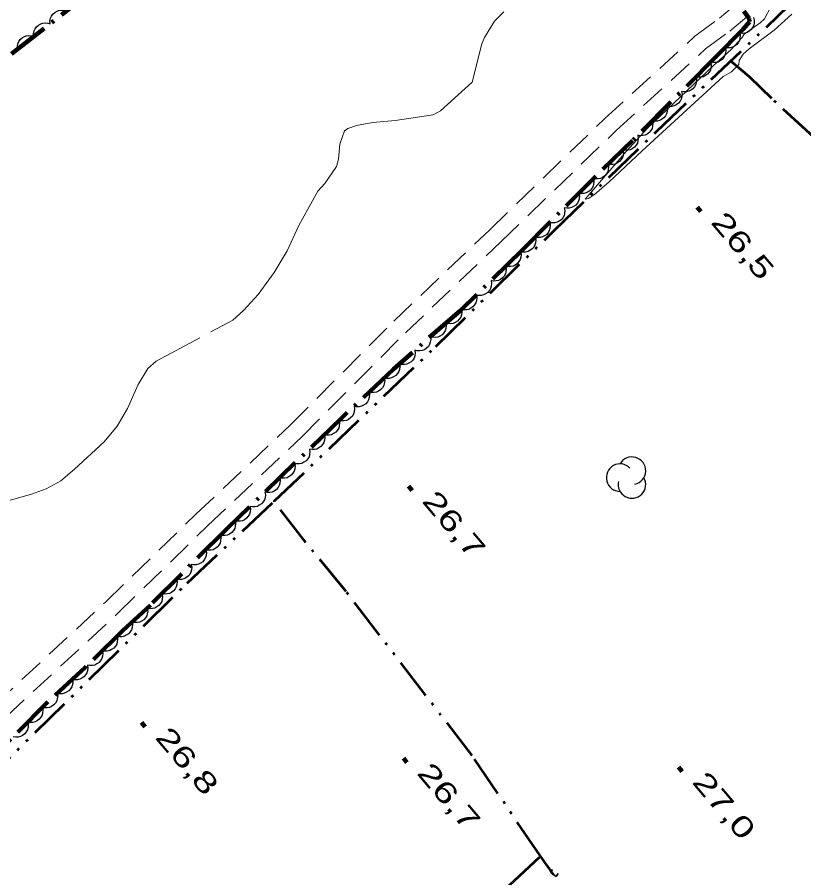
# Model space of a CAD drawing. Extents: x 386081 to 389416, y 5130568 to 5134082.
# Drawn here: x 388270.9 to 388385.1, y 5131762.8 to 5131887.9 of the extents above; entities that cross this region are included whole.
import ezdxf

# ---------------------------------------------------------------- set-up
doc = ezdxf.new("R2010")
doc.units = 0
doc.header["$LTSCALE"] = 1.2
for name, pattern in [('DASH_DOUBLE_DOT', [9.2, 5, -1.2, 0.3, -1.2, 0.3, -1.2]), ('DOT_DASHED', [7.7, 5, -1.2, 0.3, -1.2]), ('LONG_DASHED', [7.5, 6, -1.5]), ('MEDIUM_DASHED', [4.5, 3, -1.5])]:
    doc.linetypes.add(name, pattern=pattern)
for name, color, linetype, lineweight in [('19', 7, 'Continuous', 13), ('2', 7, 'Continuous', 13), ('26', 7, 'Continuous', 35), ('3', 7, 'Continuous', 140), ('4', 7, 'DASH_DOUBLE_DOT', 53), ('44', 7, 'Continuous', 25)]:
    doc.layers.add(name, color=color, linetype=linetype, lineweight=lineweight)

msp = doc.modelspace()

# ---------------------------------------------------------------- linework, layer by layer
at = {"layer": '19', "linetype": 'MEDIUM_DASHED'}
for points in [[(388267.6, 5131787.96), (388283.73, 5131802.92), (388296.85, 5131815.69), (388310.59, 5131828.68), (388325.59, 5131843.74), (388339.51, 5131857.01), (388356.23, 5131873.17), (388369.33, 5131885.13), (388372.91, 5131887.76), (388376.78, 5131891.05), (388379.1, 5131893.3), (388384.08, 5131899.69), (388388.01, 5131903.96), (388393.15, 5131909.26), (388399.81, 5131916.05), (388416, 5131931.73), (388429.4, 5131945.2), (388441.51, 5131956.86), (388453.49, 5131967.84)], [(388269.26, 5131786.22), (388285.39, 5131801.18), (388298.51, 5131813.96), (388312.26, 5131826.96), (388327.27, 5131842.03), (388341.17, 5131855.28), (388357.88, 5131871.42), (388370.86, 5131883.28), (388374.4, 5131885.88), (388378.39, 5131889.28), (388380.89, 5131891.69), (388385.92, 5131898.13), (388389.76, 5131902.3), (388394.87, 5131907.59), (388401.51, 5131914.36), (388417.68, 5131930.01), (388431.08, 5131943.49), (388443.16, 5131955.11), (388455.13, 5131966.09)]]:
    msp.add_lwpolyline(points, dxfattribs=at)
at = {"layer": '2', "linetype": 'LONG_DASHED'}
msp.add_lwpolyline([(388268.33, 5131817.28), (388272.97, 5131818.57), (388275.1, 5131819.34), (388277.21, 5131820.51), (388279.22, 5131822.2), (388283.51, 5131826.19), (388285.4, 5131828.47), (388286.88, 5131831.05), (388288.47, 5131834.53), (388289.87, 5131836.82), (388291.06, 5131837.9), (388302.18, 5131843.87), (388303.77, 5131845.26), (388305.88, 5131847.58), (388308.22, 5131850.78), (388310.08, 5131853.96), (388311.8, 5131857.63), (388314.54, 5131862.62), (388315.56, 5131863.71), (388317.26, 5131866.21), (388317.54, 5131867.25), (388317.75, 5131869.43), (388318.4, 5131871.38), (388318.93, 5131871.73), (388320.16, 5131872.15), (388322.54, 5131872.61), (388325.79, 5131872.88), (388331.32, 5131873.7), (388332.39, 5131874.29), (388336.98, 5131878.44), (388338.35, 5131884.04), (388338.74, 5131884.94), (388340.22, 5131887.34), (388341.57, 5131888.69)], dxfattribs=at)
at = {"layer": '2'}
msp.add_lwpolyline([(388380.34, 5131889.38), (388379.43, 5131887.67), (388378.81, 5131887.09), (388376.49, 5131885.44), (388376.17, 5131884.94), (388374.61, 5131883.21), (388371.98, 5131880.84), (388362.43, 5131871.76), (388359.32, 5131868.4), (388353.36, 5131861.44), (388353.87, 5131861.54), (388354.74, 5131862.12), (388356.89, 5131863.96), (388361.65, 5131868.5), (388373.41, 5131879.29), (388374.66, 5131879.96), (388375.69, 5131881.01), (388375.74, 5131881.62), (388376.31, 5131882.51), (388377.22, 5131883.29), (388380.86, 5131886.01), (388383.38, 5131888.34)], dxfattribs=at)
at = {"layer": '26'}
for p, q in [((388348.35, 5131763.63), (388348.65, 5131764.03)), ((388349.18, 5131763.04), (388348.35, 5131763.63)), ((388349.18, 5131763.04), (388349.47, 5131763.45))]:
    msp.add_line(p, q, dxfattribs=at)
at = {"layer": '3'}
for p, q in [((388369.67, 5131860.27), (388370.18, 5131859.66)), ((388327.72, 5131819.74), (388328.23, 5131819.13)), ((388288.95, 5131785.4), (388289.46, 5131784.79)), ((388326.98, 5131780.21), (388327.49, 5131779.6)), ((388366.95, 5131778.91), (388367.46, 5131778.3))]:
    msp.add_line(p, q, dxfattribs=at)
at = {"layer": '4'}
msp.add_line((388348.77, 5131763.33), (388346.88, 5131765.95), dxfattribs=at)
for points in [[(388204.21, 5131610.66), (388196.86, 5131620.2), (388175.99, 5131644.63), (388165.41, 5131656.62), (388157.68, 5131664.34), (388154.31, 5131668.51), (388183.39, 5131696.3), (388212.47, 5131724.71), (388239.36, 5131750.62), (388265.61, 5131776.18), (388295.56, 5131805.65), (388308.21, 5131817.54), (388331.7, 5131840.05), (388348.88, 5131856.91), (388363.69, 5131871.25), (388382.99, 5131889.58), (388381.01, 5131890.93)], [(388459.35, 5131838.68), (388456.93, 5131841.01), (388453.18, 5131843.53), (388449.14, 5131846.84), (388436.56, 5131835.45), (388427.39, 5131844.82), (388421.46, 5131839.12), (388408.07, 5131851.24), (388397.28, 5131860.38), (388386.58, 5131870.47), (388380.49, 5131876.08), (388377.26, 5131879.24), (388374.53, 5131881.51)], [(388263.29, 5131684.19), (388275.69, 5131696.8), (388295.26, 5131716.36), (388314.97, 5131735.57), (388331.43, 5131751.08), (388342.34, 5131761.72), (388346.88, 5131765.95), (388336.97, 5131780.58), (388318.64, 5131804.44), (388312.82, 5131811.58), (388308.21, 5131817.54)]]:
    msp.add_lwpolyline(points, dxfattribs=at)
at = {"layer": '44', "linetype": 'DOT_DASHED', "lineweight": 90}
for points in [[(388270.05, 5131882.55), (388279.68, 5131890.08)], [(388376.44, 5131888.78), (388377.2, 5131887.73), (388377.25, 5131887.21), (388376.34, 5131886.15), (388372.37, 5131882.12), (388360.27, 5131869.99), (388354.86, 5131864.75), (388344.25, 5131854.05), (388335.25, 5131845.29), (388325.55, 5131836.76), (388317.92, 5131829.58), (388301.33, 5131813.55), (388290.22, 5131802.44), (388286.24, 5131798.76), (388280.78, 5131793.45), (388275.17, 5131788.24), (388266.86, 5131779.86)]]:
    msp.add_lwpolyline(points, dxfattribs=at)
at = {"layer": '44'}
for points in [[(388275.66, 5131886.93), (388275.63, 5131887.35), (388275.72, 5131887.75), (388275.84, 5131888.06), (388276.05, 5131888.34), (388276.32, 5131888.59), (388276.66, 5131888.77), (388276.96, 5131888.9), (388277.31, 5131888.92), (388277.68, 5131888.89), (388278.02, 5131888.78)], [(388377.82, 5131887.87), (388377.93, 5131887.47), (388377.92, 5131887.06), (388377.86, 5131886.74), (388377.71, 5131886.42), (388377.49, 5131886.12), (388377.2, 5131885.87), (388376.93, 5131885.69), (388376.59, 5131885.6), (388376.22, 5131885.55), (388375.86, 5131885.59)], [(388273.29, 5131885.09), (388273.26, 5131885.5), (388273.36, 5131885.9), (388273.47, 5131886.21), (388273.68, 5131886.49), (388273.95, 5131886.74), (388274.29, 5131886.92), (388274.59, 5131887.05), (388274.94, 5131887.08), (388275.31, 5131887.04), (388275.66, 5131886.93)], [(388270.93, 5131883.24), (388270.9, 5131883.66), (388270.99, 5131884.05), (388271.11, 5131884.36), (388271.32, 5131884.64), (388271.59, 5131884.89), (388271.93, 5131885.08), (388272.23, 5131885.2), (388272.58, 5131885.23), (388272.95, 5131885.2), (388273.29, 5131885.09)], [(388375.83, 5131885.63), (388375.91, 5131885.22), (388375.87, 5131884.81), (388375.79, 5131884.49), (388375.62, 5131884.19), (388375.38, 5131883.9), (388375.07, 5131883.68), (388374.79, 5131883.52), (388374.45, 5131883.44), (388374.07, 5131883.43), (388373.72, 5131883.49)], [(388373.72, 5131883.49), (388373.8, 5131883.08), (388373.76, 5131882.68), (388373.69, 5131882.36), (388373.51, 5131882.05), (388373.28, 5131881.77), (388372.97, 5131881.54), (388372.68, 5131881.38), (388372.34, 5131881.31), (388371.97, 5131881.29), (388371.62, 5131881.35)], [(388371.61, 5131881.36), (388371.69, 5131880.95), (388371.65, 5131880.54), (388371.57, 5131880.22), (388371.39, 5131879.92), (388371.16, 5131879.64), (388370.84, 5131879.41), (388370.56, 5131879.25), (388370.22, 5131879.18), (388369.85, 5131879.17), (388369.49, 5131879.23)], [(388369.49, 5131879.23), (388369.57, 5131878.82), (388369.53, 5131878.42), (388369.45, 5131878.1), (388369.28, 5131877.79), (388369.04, 5131877.51), (388368.73, 5131877.29), (388368.44, 5131877.13), (388368.1, 5131877.06), (388367.73, 5131877.04), (388367.37, 5131877.11)], [(388367.37, 5131877.11), (388367.45, 5131876.7), (388367.41, 5131876.3), (388367.33, 5131875.98), (388367.16, 5131875.67), (388366.92, 5131875.39), (388366.61, 5131875.17), (388366.32, 5131875.01), (388365.98, 5131874.93), (388365.61, 5131874.92), (388365.25, 5131874.99)], [(388365.25, 5131874.99), (388365.33, 5131874.58), (388365.29, 5131874.17), (388365.21, 5131873.85), (388365.04, 5131873.55), (388364.8, 5131873.26), (388364.49, 5131873.04), (388364.2, 5131872.88), (388363.86, 5131872.81), (388363.49, 5131872.8), (388363.14, 5131872.86)], [(388363.14, 5131872.86), (388363.22, 5131872.45), (388363.17, 5131872.05), (388363.1, 5131871.73), (388362.92, 5131871.42), (388362.68, 5131871.14), (388362.37, 5131870.92), (388362.09, 5131870.76), (388361.74, 5131870.69), (388361.37, 5131870.67), (388361.02, 5131870.74)], [(388361.03, 5131870.73), (388361.1, 5131870.31), (388361.05, 5131869.91), (388360.97, 5131869.59), (388360.79, 5131869.29), (388360.55, 5131869.01), (388360.23, 5131868.79), (388359.94, 5131868.64), (388359.6, 5131868.57), (388359.23, 5131868.57), (388358.87, 5131868.64)], [(388358.87, 5131868.64), (388358.95, 5131868.23), (388358.9, 5131867.82), (388358.82, 5131867.5), (388358.63, 5131867.2), (388358.39, 5131866.92), (388358.08, 5131866.71), (388357.79, 5131866.55), (388357.44, 5131866.49), (388357.07, 5131866.48), (388356.72, 5131866.55)], [(388356.72, 5131866.55), (388356.79, 5131866.14), (388356.74, 5131865.74), (388356.66, 5131865.42), (388356.48, 5131865.12), (388356.24, 5131864.84), (388355.92, 5131864.62), (388355.63, 5131864.46), (388355.29, 5131864.4), (388354.92, 5131864.39), (388354.57, 5131864.46)], [(388354.57, 5131864.46), (388354.65, 5131864.05), (388354.61, 5131863.64), (388354.53, 5131863.32), (388354.36, 5131863.02), (388354.12, 5131862.73), (388353.81, 5131862.51), (388353.53, 5131862.35), (388353.18, 5131862.28), (388352.81, 5131862.26), (388352.46, 5131862.33)], [(388352.46, 5131862.33), (388352.54, 5131861.92), (388352.5, 5131861.51), (388352.42, 5131861.19), (388352.25, 5131860.89), (388352.01, 5131860.6), (388351.7, 5131860.38), (388351.42, 5131860.22), (388351.07, 5131860.15), (388350.7, 5131860.13), (388350.35, 5131860.2)], [(388350.35, 5131860.2), (388350.43, 5131859.79), (388350.39, 5131859.38), (388350.31, 5131859.06), (388350.13, 5131858.76), (388349.9, 5131858.47), (388349.59, 5131858.25), (388349.3, 5131858.09), (388348.96, 5131858.02), (388348.59, 5131858), (388348.23, 5131858.07)], [(388348.23, 5131858.07), (388348.31, 5131857.66), (388348.27, 5131857.25), (388348.2, 5131856.93), (388348.02, 5131856.63), (388347.79, 5131856.34), (388347.47, 5131856.12), (388347.19, 5131855.96), (388346.85, 5131855.89), (388346.48, 5131855.87), (388346.12, 5131855.94)], [(388346.12, 5131855.94), (388346.2, 5131855.53), (388346.16, 5131855.12), (388346.09, 5131854.8), (388345.91, 5131854.5), (388345.67, 5131854.21), (388345.36, 5131853.99), (388345.08, 5131853.83), (388344.73, 5131853.76), (388344.36, 5131853.74), (388344.01, 5131853.81)], [(388344, 5131853.81), (388344.08, 5131853.4), (388344.03, 5131853), (388343.95, 5131852.68), (388343.77, 5131852.37), (388343.53, 5131852.1), (388343.21, 5131851.88), (388342.92, 5131851.72), (388342.58, 5131851.66), (388342.21, 5131851.65), (388341.86, 5131851.72)], [(388341.86, 5131851.72), (388341.93, 5131851.31), (388341.88, 5131850.9), (388341.8, 5131850.58), (388341.62, 5131850.28), (388341.38, 5131850), (388341.06, 5131849.79), (388340.77, 5131849.63), (388340.43, 5131849.56), (388340.06, 5131849.55), (388339.71, 5131849.63)], [(388339.71, 5131849.63), (388339.78, 5131849.22), (388339.73, 5131848.81), (388339.65, 5131848.49), (388339.47, 5131848.19), (388339.23, 5131847.91), (388338.91, 5131847.69), (388338.62, 5131847.54), (388338.28, 5131847.47), (388337.91, 5131847.46), (388337.56, 5131847.53)], [(388337.56, 5131847.53), (388337.63, 5131847.12), (388337.58, 5131846.72), (388337.5, 5131846.4), (388337.32, 5131846.1), (388337.08, 5131845.82), (388336.76, 5131845.6), (388336.48, 5131845.44), (388336.13, 5131845.38), (388335.76, 5131845.37), (388335.41, 5131845.44)], [(388335.41, 5131845.43), (388335.47, 5131845.02), (388335.4, 5131844.62), (388335.3, 5131844.3), (388335.1, 5131844.01), (388334.85, 5131843.74), (388334.52, 5131843.54), (388334.23, 5131843.4), (388333.88, 5131843.35), (388333.51, 5131843.36), (388333.16, 5131843.45)], [(388333.16, 5131843.45), (388333.21, 5131843.04), (388333.14, 5131842.64), (388333.05, 5131842.32), (388332.85, 5131842.03), (388332.6, 5131841.76), (388332.27, 5131841.56), (388331.98, 5131841.42), (388331.63, 5131841.37), (388331.26, 5131841.38), (388330.91, 5131841.47)], [(388330.91, 5131841.47), (388330.96, 5131841.06), (388330.89, 5131840.66), (388330.79, 5131840.34), (388330.6, 5131840.05), (388330.34, 5131839.78), (388330.02, 5131839.58), (388329.72, 5131839.44), (388329.37, 5131839.39), (388329, 5131839.4), (388328.65, 5131839.49)], [(388328.65, 5131839.49), (388328.71, 5131839.08), (388328.64, 5131838.67), (388328.54, 5131838.36), (388328.35, 5131838.07), (388328.09, 5131837.8), (388327.76, 5131837.6), (388327.47, 5131837.46), (388327.12, 5131837.41), (388326.75, 5131837.42), (388326.4, 5131837.51)], [(388326.38, 5131837.54), (388326.44, 5131837.13), (388326.39, 5131836.72), (388326.3, 5131836.4), (388326.11, 5131836.11), (388325.87, 5131835.83), (388325.55, 5131835.62), (388325.26, 5131835.47), (388324.91, 5131835.41), (388324.54, 5131835.4), (388324.19, 5131835.48)], [(388324.19, 5131835.48), (388324.26, 5131835.07), (388324.2, 5131834.67), (388324.12, 5131834.35), (388323.93, 5131834.05), (388323.68, 5131833.77), (388323.36, 5131833.56), (388323.08, 5131833.41), (388322.73, 5131833.35), (388322.36, 5131833.35), (388322.01, 5131833.43)], [(388322.01, 5131833.43), (388322.07, 5131833.01), (388322.02, 5131832.61), (388321.93, 5131832.29), (388321.75, 5131831.99), (388321.5, 5131831.72), (388321.18, 5131831.51), (388320.89, 5131831.35), (388320.54, 5131831.29), (388320.17, 5131831.29), (388319.82, 5131831.37)], [(388319.82, 5131831.37), (388319.89, 5131830.96), (388319.83, 5131830.55), (388319.75, 5131830.24), (388319.56, 5131829.94), (388319.31, 5131829.66), (388319, 5131829.45), (388318.71, 5131829.3), (388318.36, 5131829.24), (388317.99, 5131829.24), (388317.64, 5131829.31)], [(388317.64, 5131829.31), (388317.71, 5131828.9), (388317.66, 5131828.49), (388317.58, 5131828.18), (388317.4, 5131827.87), (388317.16, 5131827.6), (388316.84, 5131827.38), (388316.55, 5131827.22), (388316.21, 5131827.16), (388315.84, 5131827.15), (388315.48, 5131827.23)], [(388315.48, 5131827.23), (388315.56, 5131826.81), (388315.51, 5131826.41), (388315.42, 5131826.09), (388315.24, 5131825.79), (388315, 5131825.51), (388314.68, 5131825.29), (388314.4, 5131825.14), (388314.05, 5131825.07), (388313.68, 5131825.07), (388313.33, 5131825.14)], [(388313.33, 5131825.14), (388313.4, 5131824.73), (388313.35, 5131824.33), (388313.27, 5131824.01), (388313.08, 5131823.71), (388312.84, 5131823.43), (388312.52, 5131823.21), (388312.24, 5131823.05), (388311.89, 5131822.99), (388311.52, 5131822.98), (388311.17, 5131823.06)], [(388311.17, 5131823.06), (388311.24, 5131822.64), (388311.19, 5131822.24), (388311.11, 5131821.92), (388310.93, 5131821.62), (388310.68, 5131821.34), (388310.37, 5131821.13), (388310.08, 5131820.97), (388309.73, 5131820.91), (388309.36, 5131820.9), (388309.01, 5131820.97)], [(388309.01, 5131820.97), (388309.08, 5131820.56), (388309.03, 5131820.16), (388308.95, 5131819.84), (388308.77, 5131819.54), (388308.53, 5131819.26), (388308.21, 5131819.04), (388307.92, 5131818.89), (388307.58, 5131818.82), (388307.21, 5131818.81), (388306.85, 5131818.89)], [(388306.85, 5131818.89), (388306.93, 5131818.48), (388306.88, 5131818.07), (388306.79, 5131817.75), (388306.61, 5131817.45), (388306.37, 5131817.17), (388306.05, 5131816.96), (388305.77, 5131816.8), (388305.42, 5131816.74), (388305.05, 5131816.73), (388304.7, 5131816.8)], [(388304.7, 5131816.8), (388304.77, 5131816.39), (388304.72, 5131815.99), (388304.64, 5131815.67), (388304.45, 5131815.37), (388304.21, 5131815.09), (388303.89, 5131814.87), (388303.61, 5131814.72), (388303.26, 5131814.65), (388302.89, 5131814.64), (388302.54, 5131814.72)], [(388302.54, 5131814.72), (388302.61, 5131814.31), (388302.56, 5131813.9), (388302.48, 5131813.58), (388302.3, 5131813.28), (388302.05, 5131813), (388301.74, 5131812.79), (388301.45, 5131812.63), (388301.1, 5131812.57), (388300.73, 5131812.56), (388300.38, 5131812.63)], [(388300.4, 5131812.62), (388300.48, 5131812.21), (388300.43, 5131811.8), (388300.36, 5131811.48), (388300.18, 5131811.18), (388299.94, 5131810.89), (388299.63, 5131810.67), (388299.34, 5131810.51), (388299, 5131810.44), (388298.63, 5131810.43), (388298.28, 5131810.5)], [(388298.28, 5131810.5), (388298.36, 5131810.09), (388298.31, 5131809.68), (388298.23, 5131809.36), (388298.06, 5131809.06), (388297.82, 5131808.77), (388297.51, 5131808.55), (388297.22, 5131808.39), (388296.88, 5131808.32), (388296.51, 5131808.31), (388296.15, 5131808.37)], [(388296.15, 5131808.37), (388296.23, 5131807.96), (388296.19, 5131807.56), (388296.11, 5131807.24), (388295.94, 5131806.93), (388295.7, 5131806.65), (388295.39, 5131806.43), (388295.1, 5131806.27), (388294.76, 5131806.2), (388294.39, 5131806.19), (388294.03, 5131806.25)], [(388294.03, 5131806.25), (388294.11, 5131805.84), (388294.07, 5131805.44), (388293.99, 5131805.12), (388293.82, 5131804.81), (388293.58, 5131804.53), (388293.27, 5131804.31), (388292.98, 5131804.15), (388292.64, 5131804.08), (388292.27, 5131804.06), (388291.91, 5131804.13)], [(388291.91, 5131804.13), (388291.99, 5131803.72), (388291.95, 5131803.32), (388291.87, 5131803), (388291.69, 5131802.69), (388291.46, 5131802.41), (388291.14, 5131802.19), (388290.86, 5131802.03), (388290.51, 5131801.96), (388290.14, 5131801.94), (388289.79, 5131802.01)], [(388289.77, 5131802.03), (388289.84, 5131801.61), (388289.78, 5131801.21), (388289.69, 5131800.89), (388289.5, 5131800.6), (388289.25, 5131800.32), (388288.93, 5131800.11), (388288.64, 5131799.97), (388288.29, 5131799.91), (388287.92, 5131799.91), (388287.57, 5131799.99)], [(388287.57, 5131799.99), (388287.63, 5131799.58), (388287.58, 5131799.18), (388287.49, 5131798.86), (388287.3, 5131798.56), (388287.05, 5131798.29), (388286.73, 5131798.08), (388286.44, 5131797.93), (388286.09, 5131797.87), (388285.72, 5131797.87), (388285.37, 5131797.95)], [(388285.39, 5131797.93), (388285.46, 5131797.52), (388285.41, 5131797.12), (388285.33, 5131796.8), (388285.15, 5131796.5), (388284.91, 5131796.22), (388284.59, 5131796), (388284.31, 5131795.84), (388283.96, 5131795.78), (388283.59, 5131795.77), (388283.24, 5131795.84)], [(388283.24, 5131795.84), (388283.31, 5131795.43), (388283.26, 5131795.03), (388283.18, 5131794.71), (388283, 5131794.4), (388282.76, 5131794.13), (388282.44, 5131793.91), (388282.16, 5131793.75), (388281.81, 5131793.69), (388281.44, 5131793.68), (388281.09, 5131793.75)], [(388281.09, 5131793.74), (388281.16, 5131793.33), (388281.1, 5131792.93), (388281.01, 5131792.61), (388280.82, 5131792.31), (388280.58, 5131792.04), (388280.26, 5131791.83), (388279.97, 5131791.68), (388279.62, 5131791.62), (388279.25, 5131791.62), (388278.9, 5131791.7)], [(388278.9, 5131791.7), (388278.96, 5131791.29), (388278.9, 5131790.89), (388278.81, 5131790.57), (388278.63, 5131790.27), (388278.38, 5131790), (388278.06, 5131789.79), (388277.77, 5131789.64), (388277.42, 5131789.58), (388277.05, 5131789.58), (388276.7, 5131789.66)], [(388276.7, 5131789.66), (388276.76, 5131789.25), (388276.7, 5131788.84), (388276.62, 5131788.53), (388276.43, 5131788.23), (388276.18, 5131787.95), (388275.86, 5131787.74), (388275.57, 5131787.6), (388275.22, 5131787.54), (388274.85, 5131787.54), (388274.5, 5131787.62)], [(388274.53, 5131787.59), (388274.61, 5131787.18), (388274.57, 5131786.78), (388274.49, 5131786.45), (388274.31, 5131786.15), (388274.08, 5131785.87), (388273.77, 5131785.64), (388273.48, 5131785.48), (388273.14, 5131785.41), (388272.77, 5131785.39), (388272.41, 5131785.46)], [(388272.41, 5131785.46), (388272.49, 5131785.05), (388272.45, 5131784.65), (388272.38, 5131784.32), (388272.2, 5131784.02), (388271.97, 5131783.74), (388271.65, 5131783.51), (388271.37, 5131783.35), (388271.03, 5131783.28), (388270.66, 5131783.26), (388270.3, 5131783.33)]]:
    msp.add_lwpolyline(points, dxfattribs=at)
for centre, start, end in [((388360.176, 5131821.986), 282.26917, 149.72626), ((388358.455, 5131820.985), 44.11537, 269.80396), ((388360.176, 5131819.985), 166.93686, 29.62122)]:
    msp.add_arc(centre, 2.001, start, end, dxfattribs=at)

# ---------------------------------------------------------------- texts
at = {"layer": '3', "width": 1.45}
for s, p in [('26,5   ', (388371.5, 5131858.05)), ('26,7   ', (388329.55, 5131817.52)), ('26,8   ', (388290.78, 5131783.18)), ('26,7   ', (388328.81, 5131777.99)), ('27,0   ', (388368.78, 5131776.69))]:
    msp.add_text(s, height=3, rotation=310.294, dxfattribs=at).set_placement(p)

doc.saveas('drawing.dxf')
